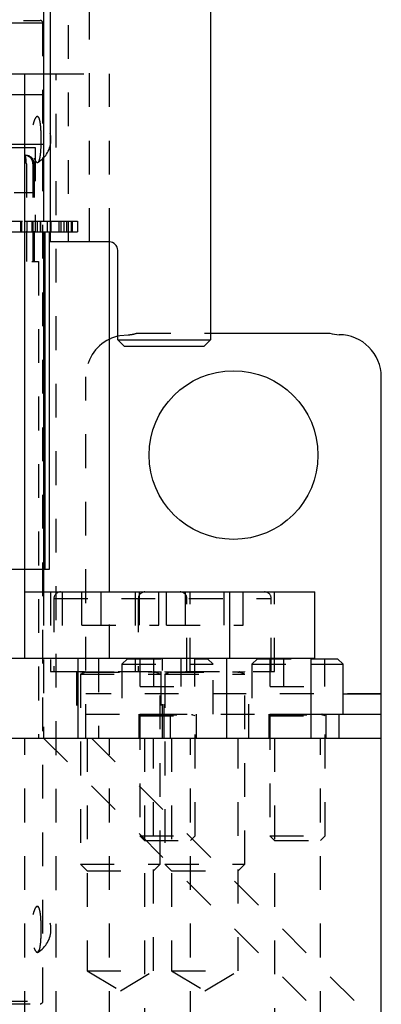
# Model space of a CAD drawing. Header units: inches. Extents: x 1880 to 2363, y -453 to -54.
# Tile 452 of 656: x 1909.11 to 1910.18, y -151.77 to -148.85. Entities that reach past the tile are written whole.
import ezdxf

# ---------------------------------------------------------------- set-up
doc = ezdxf.new("R2010")
doc.units = ezdxf.units.IN
doc.header["$LTSCALE"] = 0.5
doc.header["$MEASUREMENT"] = 0
doc.linetypes.add('HIDDEN', pattern=[0.225, 0.15, -0.075])
doc.layers.add('SID-M-H', color=4, linetype='HIDDEN')
doc.layers.add('SID-M-S', color=105, linetype='Continuous')

msp = doc.modelspace()

# ---------------------------------------------------------------- linework, layer by layer
at = {"layer": 'SID-M-H'}
for p, q in [((1909.25084, -148.46561), (1909.25084, -149.5082)), ((1909.31384, -149.5082), (1909.31384, -148.46561)), ((1909.1757, -148.86009), (1907.42963, -148.86009)), ((1908.91782, -148.85222), (1909.16782, -148.85222)), ((1909.1757, -151.75773), (1909.1757, -148.86009)), ((1909.12255, -149.0097), (1909.17767, -149.0097)), ((1909.19734, -149.0097), (1909.37255, -149.0097)), ((1909.21507, -152.8286), (1909.21507, -149.0097)), ((1909.37255, -149.5082), (1909.37255, -149.0097)), ((1907.23278, -149.07171), (1909.12255, -149.07171)), ((1909.1618, -149.13867), (1909.16097, -149.13787)), ((1909.17062, -149.2082), (1909.17049, -149.18992)), ((1909.17767, -149.21921), (1905.99017, -149.21921)), ((1905.45267, -149.2282), (1909.15267, -149.2282)), ((1908.37998, -149.2516), (1909.12525, -149.2516)), ((1909.15267, -149.2282), (1909.15267, -149.44671)), ((1908.35498, -149.2766), (1909.15025, -149.2766)), ((1908.98782, -149.3432), (1909.15267, -149.2832)), ((1909.12663, -149.2766), (1909.12663, -149.5666)), ((1909.14632, -149.2766), (1909.14632, -149.5666)), ((1909.15025, -149.2766), (1909.15025, -149.5666)), ((1908.89041, -149.3616), (1909.14632, -149.3616)), ((1906.81517, -149.44671), (1909.12255, -149.44671)), ((1909.10917, -149.44671), (1909.10917, -149.4782)), ((1909.10967, -149.44671), (1909.10967, -149.4782)), ((1909.11217, -149.44671), (1909.11217, -149.4782)), ((1909.11267, -149.44671), (1909.11267, -149.4782)), ((1909.12767, -149.44671), (1909.12767, -149.4782)), ((1909.14267, -149.44671), (1909.14267, -149.4782)), ((1909.14317, -149.44671), (1909.14317, -149.4782)), ((1909.14567, -149.44671), (1909.14567, -149.4782)), ((1909.14617, -149.44671), (1909.14617, -149.4782)), ((1909.15345, -149.4782), (1909.15345, -149.44671)), ((1909.16017, -149.4782), (1909.16017, -149.44671)), ((1909.16767, -149.44671), (1909.16767, -149.4782)), ((1909.16817, -149.44671), (1909.16817, -149.4782)), ((1909.18937, -149.4782), (1909.18937, -149.44671)), ((1909.19734, -149.44671), (1909.27767, -149.44671)), ((1909.19917, -149.44671), (1909.19917, -149.4782)), ((1909.22267, -149.44671), (1909.22267, -149.4782)), ((1909.22867, -149.44671), (1909.22867, -149.4782)), ((1909.23717, -149.44671), (1909.23717, -149.4782)), ((1909.23767, -149.44671), (1909.23767, -149.4782)), ((1909.24517, -149.44671), (1909.24517, -149.4782)), ((1909.25188, -149.4782), (1909.25188, -149.44671)), ((1909.25917, -149.44671), (1909.25917, -149.4782)), ((1909.25967, -149.44671), (1909.25967, -149.4782)), ((1909.26217, -149.44671), (1909.26217, -149.4782)), ((1909.26267, -149.44671), (1909.26267, -149.4782)), ((1909.27767, -149.44671), (1909.27767, -149.4782)), ((1907.23278, -149.4782), (1909.12255, -149.4782)), ((1909.18267, -150.4782), (1909.18267, -149.4782)), ((1909.19734, -149.4782), (1909.27767, -149.4782)), ((1908.34267, -149.5666), (1909.16267, -149.5666)), ((1909.16267, -149.5666), (1909.16267, -150.9782)), ((1909.45459, -149.7782), (1909.67234, -149.7782)), ((1909.39734, -149.78694), (1909.40328, -149.7856)), ((1909.40328, -149.7856), (1909.42767, -149.7832)), ((1909.30267, -150.9782), (1909.30267, -149.9082)), ((1907.23278, -150.4782), (1909.12255, -150.4782)), ((1908.9811, -150.54513), (1909.12255, -150.54513)), ((1909.17767, -150.54513), (1909.17767, -150.9782)), ((1909.19841, -150.54513), (1909.19841, -150.78135)), ((1909.20825, -150.56482), (1909.85012, -150.56482)), ((1909.20825, -150.56482), (1909.20825, -150.78135)), ((1909.23253, -150.54513), (1909.23253, -150.74198)), ((1909.29145, -150.64356), (1909.29145, -150.54513)), ((1909.34828, -150.64356), (1909.34828, -150.54513)), ((1909.37255, -150.74198), (1909.37255, -150.54513)), ((1909.44841, -150.54513), (1909.44841, -150.78135)), ((1909.45825, -150.56482), (1909.45825, -150.78135)), ((1909.46193, -150.64356), (1909.46193, -150.54513)), ((1909.51876, -150.64356), (1909.51876, -150.54513)), ((1909.54145, -150.64356), (1909.54145, -150.54513)), ((1909.59828, -150.64356), (1909.59828, -150.54513)), ((1909.60195, -150.78135), (1909.60195, -150.56482)), ((1909.6118, -150.78135), (1909.6118, -150.54513)), ((1909.71193, -150.64356), (1909.71193, -150.54513)), ((1909.76876, -150.64356), (1909.76876, -150.54513)), ((1909.85195, -150.78135), (1909.85195, -150.56482)), ((1909.8618, -150.78135), (1909.8618, -150.54513)), ((1909.29145, -150.64356), (1909.51876, -150.64356)), ((1909.54145, -150.64356), (1909.76876, -150.64356)), ((1909.34014, -150.74198), (1909.34014, -150.9782)), ((1909.42607, -150.7432), (1909.40967, -150.7596)), ((1909.42607, -150.7432), (1909.66327, -150.7432)), ((1909.46348, -150.8252), (1909.46348, -150.7432)), ((1909.50407, -150.8252), (1909.50407, -150.7432)), ((1909.53003, -150.9782), (1909.53003, -150.74198)), ((1909.58526, -150.8252), (1909.58526, -150.7432)), ((1909.62586, -150.8252), (1909.62586, -150.7432)), ((1909.67967, -150.7596), (1909.66327, -150.7432)), ((1909.81107, -150.7432), (1909.79467, -150.7596)), ((1909.81107, -150.7432), (1909.97006, -150.7432)), ((1909.84848, -150.8252), (1909.84848, -150.7432)), ((1909.88907, -150.8252), (1909.88907, -150.7432)), ((1909.97026, -150.8252), (1909.97026, -150.7432)), ((1910.01086, -150.8252), (1910.01086, -150.7432)), ((1909.40967, -150.7596), (1909.67967, -150.7596)), ((1909.40967, -150.7596), (1909.40967, -150.9072)), ((1909.67967, -150.9072), (1909.67967, -150.7596)), ((1909.79467, -150.7596), (1909.97006, -150.7596)), ((1909.79467, -150.7596), (1909.79467, -150.9072)), ((1909.19841, -150.78135), (1909.8618, -150.78135)), ((1909.27518, -150.78135), (1909.27518, -150.9782)), ((1909.28699, -150.78135), (1909.28699, -150.78175)), ((1909.28699, -150.78175), (1909.52321, -150.78175)), ((1909.30248, -150.78327), (1909.28699, -150.78891)), ((1909.28699, -150.78891), (1909.52321, -150.78891)), ((1909.28699, -150.78891), (1909.28699, -151.35222)), ((1909.30248, -150.78327), (1909.50598, -150.78327)), ((1909.52321, -150.78891), (1909.50773, -150.78327)), ((1909.52321, -150.78175), (1909.52321, -150.78135)), ((1909.52321, -151.35222), (1909.52321, -150.78891)), ((1909.52518, -150.78135), (1909.52518, -150.9782)), ((1909.53503, -150.9782), (1909.53503, -150.78135)), ((1909.53699, -150.78135), (1909.53699, -150.78175)), ((1909.53699, -150.78175), (1909.77321, -150.78175)), ((1909.55248, -150.78327), (1909.53699, -150.78891)), ((1909.53699, -150.78891), (1909.77321, -150.78891)), ((1909.53699, -150.78891), (1909.53699, -151.35222)), ((1909.55248, -150.78327), (1909.75598, -150.78327)), ((1909.77321, -150.78891), (1909.75773, -150.78327)), ((1909.77321, -150.78175), (1909.77321, -150.78135)), ((1909.77321, -151.35222), (1909.77321, -150.78891)), ((1909.78503, -150.9782), (1909.78503, -150.78135)), ((1909.46348, -150.8252), (1909.62586, -150.8252)), ((1909.84848, -150.8252), (1910.01086, -150.8252)), ((1910.17767, -150.8472), (1909.30267, -150.8472)), ((1909.30267, -150.9072), (1909.97006, -150.9072)), ((1909.45967, -150.9072), (1909.45967, -150.9782)), ((1909.46267, -150.9072), (1909.46267, -150.9076)), ((1909.46267, -150.9076), (1909.62667, -150.9076)), ((1909.47247, -150.90912), (1909.46267, -150.91269)), ((1909.46267, -150.91269), (1909.62667, -150.91269)), ((1909.46267, -150.91269), (1909.46267, -151.2682)), ((1909.47247, -150.90912), (1909.61686, -150.90912)), ((1909.55267, -150.9072), (1909.55267, -150.9782)), ((1909.62667, -150.91269), (1909.61686, -150.90912)), ((1909.62667, -150.9076), (1909.62667, -150.9072)), ((1909.62667, -151.2682), (1909.62667, -150.91269)), ((1909.62967, -150.9072), (1909.62967, -150.9782)), ((1909.84467, -150.9072), (1909.84467, -150.9782)), ((1909.84767, -150.9072), (1909.84767, -150.9076)), ((1909.84767, -150.9076), (1910.01167, -150.9076)), ((1909.85747, -150.90912), (1909.84767, -150.91269)), ((1909.84767, -150.91269), (1910.01167, -150.91269)), ((1909.84767, -150.91269), (1909.84767, -151.2682)), ((1909.85747, -150.90912), (1910.00186, -150.90912)), ((1910.01167, -150.91269), (1910.00186, -150.90912)), ((1910.01167, -150.9076), (1910.01167, -150.9072)), ((1910.01167, -151.2682), (1910.01167, -150.91269)), ((1910.01467, -150.9782), (1910.01467, -150.9072)), ((1909.12255, -153.2282), (1909.12255, -150.9782)), ((1909.17767, -150.9782), (1910.17767, -151.9782)), ((1909.30668, -150.9782), (1909.30668, -151.6682)), ((1909.31909, -150.9782), (1910.17767, -151.83678)), ((1909.37255, -153.2282), (1909.37255, -150.9782)), ((1909.47667, -150.9782), (1909.47667, -153.2282)), ((1909.50353, -151.6682), (1909.50353, -150.9782)), ((1909.55668, -150.9782), (1909.55668, -151.6682)), ((1909.61267, -153.2282), (1909.61267, -150.9782)), ((1909.75353, -151.6682), (1909.75353, -150.9782)), ((1909.86167, -150.9782), (1909.86167, -153.2282)), ((1909.99767, -153.2282), (1909.99767, -150.9782)), ((1909.46267, -151.2682), (1909.62667, -151.2682)), ((1909.46267, -151.2682), (1909.47667, -151.2822)), ((1909.61267, -151.2822), (1909.62667, -151.2682)), ((1909.84767, -151.2682), (1910.01167, -151.2682)), ((1909.84767, -151.2682), (1909.86167, -151.2822)), ((1909.99767, -151.2822), (1910.01167, -151.2682)), ((1909.47667, -151.2822), (1909.61267, -151.2822)), ((1909.86167, -151.2822), (1909.99767, -151.2822)), ((1909.28699, -151.35222), (1909.52321, -151.35222)), ((1909.28699, -151.35222), (1909.30668, -151.3719)), ((1909.50353, -151.3719), (1909.52321, -151.35222)), ((1909.53699, -151.35222), (1909.77321, -151.35222)), ((1909.53699, -151.35222), (1909.55668, -151.3719)), ((1909.75353, -151.3719), (1909.77321, -151.35222)), ((1909.30668, -151.3719), (1909.50353, -151.3719)), ((1909.55668, -151.3719), (1909.75353, -151.3719)), ((1909.1618, -151.47907), (1909.16097, -151.47827)), ((1909.17062, -151.5486), (1909.17049, -151.53032)), ((1909.16104, -151.61252), (1909.16383, -151.60849)), ((1909.30668, -151.6682), (1909.50353, -151.6682)), ((1909.30668, -151.6682), (1909.4051, -151.72734)), ((1909.4051, -151.72734), (1909.50353, -151.6682)), ((1909.55668, -151.6682), (1909.75353, -151.6682)), ((1909.55668, -151.6682), (1909.6551, -151.72734)), ((1909.6551, -151.72734), (1909.75353, -151.6682)), ((1907.42963, -151.75773), (1909.1757, -151.75773)), ((1907.43751, -151.7656), (1909.16782, -151.7656))]:
    msp.add_line(p, q, dxfattribs=at)
for centre, radius, start, end in [((1909.16782, -148.86009), 0.00787, 0, 90), ((1909.12084, -149.20473), 0.07874, 301.00349, 58.98802), ((1909.12132, -149.2766), 0.025, 0, 90), ((1909.12525, -149.2766), 0.025, 0, 90), ((1909.42767, -149.7082), 0.075, 270, 291.03947), ((1909.42767, -149.9082), 0.125, 116.16418, 180), ((1909.22794, -150.56482), 0.01969, 90, 180), ((1909.47794, -150.56482), 0.01969, 90, 180), ((1909.58227, -150.56482), 0.01969, 0, 90), ((1909.83227, -150.56482), 0.01969, 0, 90), ((1909.30221, -150.78253), 0.000787, 290, 90), ((1909.50799, -150.78253), 0.000787, 90, 250), ((1909.55221, -150.78253), 0.000787, 290, 90), ((1909.75799, -150.78253), 0.000787, 90, 250), ((1909.4722, -150.90838), 0.000787, 290, 90), ((1909.61713, -150.90838), 0.000787, 90, 250), ((1909.8572, -150.90838), 0.000787, 290, 90), ((1910.00213, -150.90838), 0.000787, 90, 250), ((1909.12084, -151.54513), 0.07874, 301.00349, 58.98802), ((1909.16782, -151.75773), 0.00787, 270, 0)]:
    msp.add_arc(centre, radius, start, end, dxfattribs=at)
msp.add_ellipse((1909.12132, -149.2766), major_axis=(0, 0.025), ratio=0.2125984, start_param=4.712389, end_param=6.2831853, dxfattribs=at)
for points in [[(1909.17069, -149.20473), (1909.17061, -149.21226), (1909.17044, -149.22732), (1909.16901, -149.24739), (1909.16655, -149.26289), (1909.16286, -149.27217), (1909.15803, -149.27395), (1909.15254, -149.26769), (1909.14727, -149.25399), (1909.14326, -149.23461), (1909.14132, -149.2121), (1909.14176, -149.18916), (1909.14439, -149.16814), (1909.14869, -149.15101), (1909.15393, -149.13954), (1909.15925, -149.13521), (1909.1639, -149.13886), (1909.16738, -149.15028), (1909.16958, -149.16806), (1909.17056, -149.18734), (1909.17066, -149.1999), (1909.17069, -149.20473)], [(1909.17069, -151.54513), (1909.17061, -151.55266), (1909.17044, -151.56772), (1909.16901, -151.58779), (1909.16655, -151.60329), (1909.16286, -151.61257), (1909.15803, -151.61435), (1909.15254, -151.60809), (1909.14727, -151.59439), (1909.14326, -151.57501), (1909.14132, -151.5525), (1909.14176, -151.52956), (1909.14439, -151.50854), (1909.14869, -151.49141), (1909.15393, -151.47994), (1909.15925, -151.47561), (1909.1639, -151.47926), (1909.16738, -151.49068), (1909.16958, -151.50846), (1909.17056, -151.52774), (1909.17066, -151.5403), (1909.17069, -151.54513)]]:
    msp.add_open_spline(points, degree=3, knots=[0, 0, 0, 0, 0.0520028, 0.1039827, 0.1564753, 0.2102848, 0.2652762, 0.3208623, 0.3762398, 0.4306423, 0.4836601, 0.5355284, 0.5870576, 0.6391963, 0.6925647, 0.7472181, 0.8026932, 0.8582301, 0.9130199, 0.9664974, 1, 1, 1, 1], dxfattribs=at)
at = {"layer": 'SID-M-S'}
for p, q in [((1909.19734, -148.1932), (1909.19734, -149.5082)), ((1909.67234, -148.1932), (1909.67234, -149.7982)), ((1909.17767, -148.32171), (1909.17767, -149.07171)), ((1907.23278, -149.0097), (1909.12255, -149.0097)), ((1909.12255, -150.74198), (1909.12255, -149.0097)), ((1909.17767, -149.0097), (1909.19734, -149.0097)), ((1909.12255, -149.07171), (1909.17767, -149.07171)), ((1909.17767, -149.07171), (1909.17767, -149.44671)), ((1909.12255, -149.44671), (1909.19734, -149.44671)), ((1909.15267, -149.44671), (1909.15267, -149.4782)), ((1909.12255, -149.4782), (1909.19734, -149.4782)), ((1909.17767, -149.4782), (1909.17767, -150.54513)), ((1909.18267, -150.4782), (1909.18267, -149.4782)), ((1909.19517, -150.4782), (1909.19517, -149.4782)), ((1909.37234, -149.5082), (1909.19734, -149.5082)), ((1909.37255, -150.54513), (1909.37255, -149.5082)), ((1909.39734, -149.7982), (1909.39734, -149.5332)), ((1909.67234, -149.7782), (1910.02574, -149.7782)), ((1909.37255, -149.79601), (1909.37983, -149.79272)), ((1909.37983, -149.79272), (1909.39734, -149.78694)), ((1909.39734, -149.7982), (1909.67234, -149.7982)), ((1909.39734, -149.7982), (1909.41734, -149.8182)), ((1909.65234, -149.8182), (1909.67234, -149.7982)), ((1909.65234, -149.8182), (1909.41734, -149.8182)), ((1910.17767, -153.2282), (1910.17767, -149.9082)), ((1909.12255, -150.4782), (1909.19517, -150.4782)), ((1909.12255, -150.54513), (1909.98056, -150.54513)), ((1909.72913, -150.74198), (1909.72913, -150.54513)), ((1909.98056, -150.74198), (1909.98056, -150.54513)), ((1906.61538, -150.74198), (1909.98056, -150.74198)), ((1909.28003, -150.9782), (1909.28003, -150.74198)), ((1909.72006, -150.9782), (1909.72006, -150.74198)), ((1909.97006, -150.9782), (1909.97006, -150.74198)), ((1909.97006, -150.7432), (1910.04827, -150.7432)), ((1910.06467, -150.7596), (1910.04827, -150.7432)), ((1909.97006, -150.7596), (1910.06467, -150.7596)), ((1910.06467, -150.9072), (1910.06467, -150.7596)), ((1910.06467, -150.8472), (1910.17767, -150.8472)), ((1909.97006, -150.9072), (1910.17767, -150.9072)), ((1910.05267, -150.9782), (1910.05267, -150.9072)), ((1897.67767, -150.9782), (1910.17767, -150.9782))]:
    msp.add_line(p, q, dxfattribs=at)
msp.add_circle((1909.74017, -150.1397), 0.25, dxfattribs=at)
for centre, radius, start, end in [((1909.37234, -149.5332), 0.025, 0, 90), ((1910.05267, -149.7082), 0.075, 248.96053, 270), ((1910.05267, -149.9082), 0.125, 0, 90)]:
    msp.add_arc(centre, radius, start, end, dxfattribs=at)

doc.saveas('drawing.dxf')
